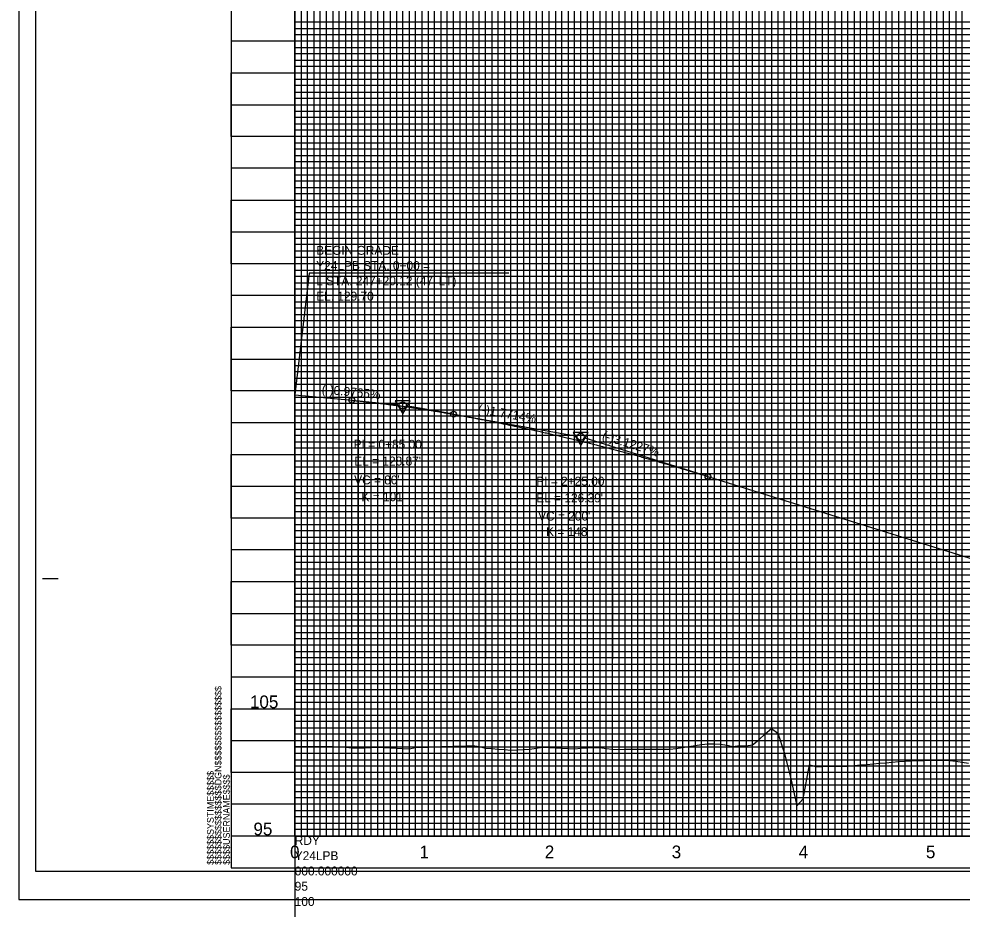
# Model space of a CAD drawing. Extents: x 2345490 to 2445302, y 465165 to 573888.
# Drawn here: x 2410678 to 2411420, y 532438 to 533138 of the extents above; entities that cross this region are included whole.
import ezdxf

# ---------------------------------------------------------------- set-up
doc = ezdxf.new("R2010")
doc.units = 0
for name, color, linetype in [('Old_Level_1', 7, 'Continuous'), ('Old_Level_18', 7, 'Continuous'), ('Old_Level_2', 7, 'Continuous'), ('Old_Level_40', 7, 'Continuous'), ('Old_Level_41', 7, 'Continuous'), ('Old_Level_42', 7, 'Continuous'), ('Old_Level_43', 7, 'Continuous'), ('Old_Level_50', 7, 'Continuous'), ('Old_Level_51', 7, 'Continuous'), ('Old_Level_52', 7, 'Continuous'), ('Old_Level_62', 7, 'Continuous'), ('Old_Level_63', 7, 'Continuous')]:
    doc.layers.add(name, color=color, linetype=linetype)

msp = doc.modelspace()

# ---------------------------------------------------------------- linework, layer by layer
at = {"layer": 'Old_Level_1'}
for points in [[(2410895.325, 532565.89775), (2410900.325, 532566.03475), (2410905.325, 532566.00325), (2410910.325, 532565.97175), (2410915.325, 532565.9395), (2410920.325, 532565.90675), (2410925.325, 532565.87325), (2410930.325, 532565.69825), (2410935.325, 532565.3215), (2410940.325, 532564.94525), (2410945.325, 532564.675), (2410950.325, 532564.95275), (2410955.325, 532565.23075), (2410960.325, 532565.39975), (2410965.325, 532565.1705), (2410970.325, 532564.93825), (2410975.325, 532564.70275), (2410980.325, 532564.464), (2410985.325, 532564.22175), (2410990.325, 532565.15675), (2410995.325, 532565.33075), (2411000.325, 532565.50175), (2411005.325, 532565.67025), (2411010.325, 532565.83575), (2411015.325, 532565.99825), (2411020.325, 532566.15775), (2411025.325, 532566.3225), (2411030.325, 532566.4945), (2411035.325, 532566.6625), (2411040.325, 532565.90475), (2411045.325, 532564.66825), (2411050.325, 532564.28125), (2411055.325, 532563.901), (2411060.325, 532563.5275), (2411065.325, 532563.161), (2411070.325, 532563.232), (2411075.325, 532563.5195), (2411080.325, 532563.81275), (2411085.325, 532564.65775), (2411090.325, 532565.48175), (2411095.325, 532565.21425), (2411100.325, 532564.94225), (2411105.325, 532564.666), (2411110.325, 532564.38525), (2411115.325, 532564.14825), (2411120.325, 532564.566), (2411125.325, 532564.8695), (2411130.325, 532565.154), (2411135.325, 532565.08825), (2411140.325, 532564.4825), (2411145.325, 532563.73925), (2411150.325, 532563.6915), (2411155.325, 532563.74675), (2411160.325, 532563.78525), (2411165.325, 532563.80725), (2411170.325, 532563.8375), (2411175.325, 532563.855), (2411180.325, 532563.855), (2411185.325, 532563.8365), (2411190.325, 532563.8), (2411195.325, 532564.3195), (2411200.325, 532565.10075), (2411205.325, 532565.89175), (2411210.325, 532566.67875), (2411215.325, 532567.4615), (2411220.325, 532568.01225), (2411225.325, 532568.148), (2411230.325, 532567.75475), (2411235.325, 532567.06875), (2411240.325, 532565.90175), (2411245.325, 532566.64175), (2411250.325, 532566.49575), (2411255.325, 532567.374), (2411260.325, 532571.329), (2411265.325, 532575.84225), (2411270.325, 532580.1485), (2411275.325, 532576.3265), (2411280.325, 532561.1185), (2411285.325, 532541.8785), (2411290.325, 532519.257), (2411295.325, 532524.89475), (2411300.325, 532551.4985), (2411305.325, 532550.331), (2411310.325, 532550.31575), (2411315.325, 532550.38225), (2411320.325, 532550.45675), (2411325.325, 532550.539), (2411330.325, 532550.601), (2411335.325, 532551.0005), (2411340.325, 532551.42875), (2411345.325, 532551.8595), (2411350.325, 532552.29225), (2411355.325, 532552.727), (2411360.325, 532553.16325), (2411365.325, 532553.60125), (2411370.325, 532554.03975), (2411375.325, 532554.34225), (2411380.325, 532554.58525), (2411385.325, 532554.83225), (2411390.325, 532555.08325), (2411395.325, 532555.2005)], [(2411395.325, 532555.2005), (2411400.325, 532555.219), (2411405.325, 532555.24175), (2411410.325, 532555.06925), (2411415.325, 532554.5325), (2411420.325, 532553.721), (2411425.325, 532552.97475)]]:
    msp.add_lwpolyline(points, dxfattribs=at)
at = {"layer": 'Old_Level_18'}
msp.add_line((2410845.325, 532470.5875), (2410845.325, 532470.5875), dxfattribs=at)
msp.add_line((2410845.325, 532470.5875), (2410845.325, 532470.5875), dxfattribs=at)
msp.add_lwpolyline([(2412345.325, 533520.5875), (2410845.325, 533520.5875), (2410845.325, 532470.5875), (2412345.325, 532470.5875)], close=True, dxfattribs=at)
at = {"layer": 'Old_Level_2'}
for p, q in [((2410906.6255, 532938.201), (2410895.325, 532842.5875)), ((2411063.7915, 532938.201), (2410906.6255, 532938.201)), ((2410895.325, 532842.5875), (2410940.325, 532838.1935)), ((2410940.325, 532838.1935), (2410977.58825, 532834.555)), ((2411020.325, 532827.202), (2410983.033, 532833.808)), ((2411020.325, 532827.202), (2411117.61725, 532809.9675)), ((2411220.325, 532778.261), (2411122.95, 532808.66825)), ((2411220.325, 532778.261), (2411720.325, 532622.1275))]:
    msp.add_line(p, q, dxfattribs=at)
for points in [[(2410986.19225, 532837.67), (2410974.44975, 532837.6555), (2410980.33325, 532827.53725)], [(2411126.19225, 532812.87025), (2411114.44975, 532812.85575), (2411120.33325, 532802.7375)]]:
    msp.add_lwpolyline(points, close=True, dxfattribs=at)
for centre, radius in [((2410940.325, 532838.1935), 2.25), ((2410980.325, 532834.2875), 2.75), ((2411020.325, 532827.202), 2.25), ((2411120.325, 532809.48775), 2.75), ((2411220.325, 532778.261), 2.25)]:
    msp.add_circle(centre, radius, dxfattribs=at)
for points in [[(2410940.325, 532838.1935), (2410941.925, 532838.036), (2410943.525, 532837.876), (2410945.125, 532837.71325), (2410946.725, 532837.54825), (2410948.325, 532837.3805), (2410949.925, 532837.21025), (2410951.525, 532837.0375), (2410953.125, 532836.86225), (2410954.725, 532836.68425), (2410956.325, 532836.504), (2410957.925, 532836.321), (2410959.525, 532836.1355), (2410961.125, 532835.9475), (2410962.725, 532835.757), (2410964.325, 532835.56375), (2410965.925, 532835.36825), (2410967.525, 532835.17), (2410969.125, 532834.96925), (2410970.725, 532834.76575), (2410972.325, 532834.56), (2410973.925, 532834.35175), (2410975.525, 532834.14075), (2410977.125, 532833.92725), (2410978.725, 532833.71125), (2410980.325, 532833.49275), (2410981.925, 532833.2715), (2410983.525, 532833.048), (2410985.125, 532832.82175), (2410986.725, 532832.593), (2410988.325, 532832.36175), (2410989.925, 532832.128), (2410991.525, 532831.8915), (2410993.125, 532831.6525), (2410994.725, 532831.41125), (2410996.325, 532831.16725), (2410997.925, 532830.9205), (2410999.525, 532830.6715), (2411001.125, 532830.42), (2411002.725, 532830.16575), (2411004.325, 532829.909), (2411005.925, 532829.64975), (2411007.525, 532829.388), (2411009.125, 532829.1235), (2411010.725, 532828.85675), (2411012.325, 532828.58725), (2411013.925, 532828.31525), (2411015.525, 532828.04075), (2411017.125, 532827.76375), (2411018.725, 532827.484), (2411020.325, 532827.202)], [(2411020.325, 532827.202), (2411024.325, 532826.488), (2411028.325, 532825.76325), (2411032.325, 532825.0275), (2411036.325, 532824.28125), (2411040.325, 532823.524), (2411044.325, 532822.756), (2411048.325, 532821.977), (2411052.325, 532821.1875), (2411056.325, 532820.387), (2411060.325, 532819.57575), (2411064.325, 532818.75375), (2411068.325, 532817.92075), (2411072.325, 532817.077), (2411076.325, 532816.2225), (2411080.325, 532815.35725), (2411084.325, 532814.481), (2411088.325, 532813.59425), (2411092.325, 532812.6965), (2411096.325, 532811.78775), (2411100.325, 532810.8685), (2411104.325, 532809.93825), (2411108.325, 532808.99725), (2411112.325, 532808.0455), (2411116.325, 532807.083), (2411120.325, 532806.1095), (2411124.325, 532805.12525), (2411128.325, 532804.13025), (2411132.325, 532803.1245), (2411136.325, 532802.10775), (2411140.325, 532801.08025), (2411144.325, 532800.042), (2411148.325, 532798.993), (2411152.325, 532797.933), (2411156.325, 532796.86225), (2411160.325, 532795.78075), (2411164.325, 532794.6885), (2411168.325, 532793.5855), (2411172.325, 532792.4715), (2411176.325, 532791.34675), (2411180.325, 532790.21125), (2411184.325, 532789.06475), (2411188.325, 532787.9075), (2411192.325, 532786.7395), (2411196.325, 532785.56075), (2411200.325, 532784.37125), (2411204.325, 532783.17075), (2411208.325, 532781.9595), (2411212.325, 532780.7375), (2411216.325, 532779.5045), (2411220.325, 532778.261)]]:
    msp.add_spline(points, degree=3, dxfattribs=at)
at = {"layer": 'Old_Level_40'}
msp.add_line((2410845.325, 532470.5875), (2410845.325, 532470.5875), dxfattribs=at)
msp.add_line((2410845.325, 532470.5875), (2410845.325, 532470.5875), dxfattribs=at)
msp.add_line((2410845.325, 532470.5875), (2410845.325, 532470.5875), dxfattribs=at)
msp.add_line((2410845.325, 532470.5875), (2410845.325, 532470.5875), dxfattribs=at)
at = {"layer": 'Old_Level_41'}
for p, q in [((2410696.825, 532698.0875), (2410709.325, 532698.0875)), ((2412345.325, 532495.5875), (2410845.325, 532495.5875))]:
    msp.add_line(p, q, dxfattribs=at)
for points in [[(2410845.325, 533520.5875), (2410895.325, 533520.5875), (2410895.325, 532495.5875), (2410945.325, 532495.5875), (2410945.325, 533520.5875), (2410995.325, 533520.5875), (2410995.325, 532495.5875), (2411045.325, 532495.5875), (2411045.325, 533520.5875), (2411095.325, 533520.5875), (2411095.325, 532495.5875), (2411145.325, 532495.5875), (2411145.325, 533520.5875), (2411195.325, 533520.5875), (2411195.325, 532495.5875), (2411245.325, 532495.5875), (2411245.325, 533520.5875), (2411295.325, 533520.5875), (2411295.325, 532495.5875), (2411345.325, 532495.5875), (2411345.325, 533520.5875), (2411395.325, 533520.5875), (2411395.325, 532495.5875), (2411445.325, 532495.5875)], [(2410920.325, 532495.5875), (2410920.325, 533520.5875), (2410970.325, 533520.5875), (2410970.325, 532495.5875), (2411020.325, 532495.5875), (2411020.325, 533520.5875), (2411070.325, 533520.5875), (2411070.325, 532495.5875), (2411120.325, 532495.5875), (2411120.325, 533520.5875), (2411170.325, 533520.5875), (2411170.325, 532495.5875), (2411220.325, 532495.5875), (2411220.325, 533520.5875), (2411270.325, 533520.5875), (2411270.325, 532495.5875), (2411320.325, 532495.5875), (2411320.325, 533520.5875), (2411370.325, 533520.5875), (2411370.325, 532495.5875), (2411420.325, 532495.5875), (2411420.325, 533520.5875), (2411470.325, 533520.5875)], [(2412345.325, 533120.5875), (2410845.325, 533120.5875), (2410845.325, 533070.5875), (2412345.325, 533070.5875)], [(2412345.325, 533020.5875), (2410845.325, 533020.5875), (2410845.325, 532970.5875), (2412345.325, 532970.5875)], [(2412345.325, 532920.5875), (2410845.325, 532920.5875), (2410845.325, 532870.5875), (2412345.325, 532870.5875)], [(2412345.325, 532845.5875), (2410845.325, 532845.5875), (2410845.325, 532895.5875), (2412345.325, 532895.5875)], [(2412345.325, 532820.5875), (2410845.325, 532820.5875), (2410845.325, 532770.5875), (2412345.325, 532770.5875)], [(2412345.325, 532745.5875), (2410845.325, 532745.5875), (2410845.325, 532795.5875), (2412345.325, 532795.5875)], [(2412345.325, 532720.5875), (2410845.325, 532720.5875), (2410845.325, 532670.5875), (2412345.325, 532670.5875)], [(2412345.325, 532620.5875), (2410845.325, 532620.5875), (2410845.325, 532570.5875), (2412345.325, 532570.5875)], [(2412345.325, 532545.5875), (2410845.325, 532545.5875), (2410845.325, 532595.5875), (2412345.325, 532595.5875)], [(2412345.325, 532520.5875), (2410845.325, 532520.5875)], [(2410882.825, 532470.5875), (2410882.825, 532470.5875)]]:
    msp.add_lwpolyline(points, dxfattribs=at)
at = {"layer": 'Old_Level_42'}
for points in [[(2412345.325, 533045.5875), (2410845.325, 533045.5875), (2410845.325, 533095.5875), (2412345.325, 533095.5875)], [(2412345.325, 532945.5875), (2410845.325, 532945.5875), (2410845.325, 532995.5875), (2412345.325, 532995.5875)], [(2412345.325, 532645.5875), (2410845.325, 532645.5875), (2410845.325, 532695.5875), (2412345.325, 532695.5875)]]:
    msp.add_lwpolyline(points, dxfattribs=at)
at = {"layer": 'Old_Level_43'}
for points in [[(2410900.325, 533520.5875), (2410900.325, 532495.5875), (2410905.325, 532495.5875), (2410905.325, 533520.5875)], [(2410910.325, 533520.5875), (2410910.325, 532495.5875), (2410915.325, 532495.5875), (2410915.325, 533520.5875)], [(2410925.325, 533520.5875), (2410925.325, 532495.5875), (2410930.325, 532495.5875), (2410930.325, 533520.5875)], [(2410935.325, 533520.5875), (2410935.325, 532495.5875), (2410940.325, 532495.5875), (2410940.325, 533520.5875)], [(2410950.325, 533520.5875), (2410950.325, 532495.5875), (2410955.325, 532495.5875), (2410955.325, 533520.5875)], [(2410960.325, 533520.5875), (2410960.325, 532495.5875), (2410965.325, 532495.5875), (2410965.325, 533520.5875)], [(2410975.325, 533520.5875), (2410975.325, 532495.5875), (2410980.325, 532495.5875), (2410980.325, 533520.5875)], [(2410985.325, 533520.5875), (2410985.325, 532495.5875), (2410990.325, 532495.5875), (2410990.325, 533520.5875)], [(2411000.325, 533520.5875), (2411000.325, 532495.5875), (2411005.325, 532495.5875), (2411005.325, 533520.5875)], [(2411010.325, 533520.5875), (2411010.325, 532495.5875), (2411015.325, 532495.5875), (2411015.325, 533520.5875)], [(2411025.325, 533520.5875), (2411025.325, 532495.5875), (2411030.325, 532495.5875), (2411030.325, 533520.5875)], [(2411035.325, 533520.5875), (2411035.325, 532495.5875), (2411040.325, 532495.5875), (2411040.325, 533520.5875)], [(2411050.325, 533520.5875), (2411050.325, 532495.5875), (2411055.325, 532495.5875), (2411055.325, 533520.5875)], [(2411060.325, 532495.5875), (2411065.325, 532495.5875), (2411065.325, 533520.5875)], [(2411060.325, 533520.5875), (2411060.325, 532495.5875)], [(2411075.325, 533520.5875), (2411075.325, 532495.5875), (2411080.325, 532495.5875), (2411080.325, 533520.5875)], [(2411085.325, 533520.5875), (2411085.325, 532495.5875), (2411090.325, 532495.5875), (2411090.325, 533520.5875)], [(2411100.325, 533520.5875), (2411100.325, 532495.5875), (2411105.325, 532495.5875), (2411105.325, 533520.5875)], [(2411110.325, 533520.5875), (2411110.325, 532495.5875), (2411115.325, 532495.5875), (2411115.325, 533520.5875)], [(2411125.325, 533520.5875), (2411125.325, 532495.5875), (2411130.325, 532495.5875), (2411130.325, 533520.5875)], [(2411135.325, 533520.5875), (2411135.325, 532495.5875), (2411140.325, 532495.5875), (2411140.325, 533520.5875)], [(2411150.325, 533520.5875), (2411150.325, 532495.5875), (2411155.325, 532495.5875), (2411155.325, 533520.5875)], [(2411160.325, 533520.5875), (2411160.325, 532495.5875), (2411165.325, 532495.5875), (2411165.325, 533520.5875)], [(2411175.325, 533520.5875), (2411175.325, 532495.5875), (2411180.325, 532495.5875), (2411180.325, 533520.5875)], [(2411185.325, 533520.5875), (2411185.325, 532495.5875), (2411190.325, 532495.5875), (2411190.325, 533520.5875)], [(2411200.325, 533520.5875), (2411200.325, 532495.5875), (2411205.325, 532495.5875), (2411205.325, 533520.5875)], [(2411210.325, 533520.5875), (2411210.325, 532495.5875), (2411215.325, 532495.5875), (2411215.325, 533520.5875)], [(2411225.325, 533520.5875), (2411225.325, 532495.5875), (2411240.325, 532495.5875), (2411240.325, 533520.5875)], [(2411230.325, 533520.5875), (2411230.325, 532495.5875), (2411235.325, 532495.5875), (2411235.325, 533520.5875)], [(2411250.325, 533520.5875), (2411250.325, 532495.5875), (2411255.325, 532495.5875), (2411255.325, 533520.5875)], [(2411260.325, 533520.5875), (2411260.325, 532495.5875), (2411265.325, 532495.5875), (2411265.325, 533520.5875)], [(2411275.325, 533520.5875), (2411275.325, 532495.5875), (2411280.325, 532495.5875), (2411280.325, 533520.5875)], [(2411285.325, 533520.5875), (2411285.325, 532495.5875), (2411290.325, 532495.5875), (2411290.325, 533520.5875)], [(2411300.325, 533520.5875), (2411300.325, 532495.5875), (2411305.325, 532495.5875), (2411305.325, 533520.5875)], [(2411310.325, 533520.5875), (2411310.325, 532495.5875), (2411315.325, 532495.5875), (2411315.325, 533520.5875)], [(2411325.325, 533520.5875), (2411325.325, 532495.5875), (2411330.325, 532495.5875), (2411330.325, 533520.5875)], [(2411335.325, 533520.5875), (2411335.325, 532495.5875), (2411340.325, 532495.5875), (2411340.325, 533520.5875)], [(2411350.325, 533520.5875), (2411350.325, 532495.5875), (2411355.325, 532495.5875), (2411355.325, 533520.5875)], [(2411360.325, 533520.5875), (2411360.325, 532495.5875), (2411365.325, 532495.5875), (2411365.325, 533520.5875)], [(2411375.325, 533520.5875), (2411375.325, 532495.5875)], [(2411380.325, 533520.5875), (2411380.325, 532495.5875), (2411385.325, 532495.5875), (2411385.325, 533520.5875), (2411390.325, 533520.5875), (2411390.325, 532495.5875), (2411400.325, 532495.5875), (2411400.325, 533520.5875), (2411405.325, 533520.5875), (2411405.325, 532495.5875), (2411410.325, 532495.5875), (2411410.325, 533520.5875), (2411415.325, 533520.5875), (2411415.325, 532495.5875)], [(2411230.325, 533519.9875), (2411230.325, 532495.5875), (2411235.325, 532495.5875), (2411235.325, 533519.9875)], [(2412295.325, 533135.5875), (2410895.325, 533135.5875), (2410895.325, 533130.5875), (2412295.325, 533130.5875)], [(2412295.325, 533125.5875), (2410895.325, 533125.5875), (2410895.325, 533115.5875), (2412295.325, 533115.5875)], [(2412295.325, 533110.5875), (2410895.325, 533110.5875), (2410895.325, 533105.5875), (2412295.325, 533105.5875)], [(2412295.325, 533100.5875), (2410895.325, 533100.5875), (2410895.325, 533090.5875), (2412295.325, 533090.5875)], [(2412295.325, 533085.5875), (2410895.325, 533085.5875), (2410895.325, 533080.5875), (2412295.325, 533080.5875)], [(2412295.325, 533075.5875), (2410895.325, 533075.5875), (2410895.325, 533065.5875), (2412295.325, 533065.5875)], [(2412295.325, 533060.5875), (2410895.325, 533060.5875), (2410895.325, 533055.5875), (2412295.325, 533055.5875)], [(2412295.325, 533050.5875), (2410895.325, 533050.5875), (2410895.325, 533040.5875), (2412295.325, 533040.5875)], [(2412295.325, 533035.5875), (2410895.325, 533035.5875), (2410895.325, 533030.5875), (2412295.325, 533030.5875)], [(2412295.325, 533025.5875), (2410895.325, 533025.5875), (2410895.325, 533015.5875), (2412295.325, 533015.5875)], [(2412295.325, 533010.5875), (2410895.325, 533010.5875), (2410895.325, 533005.5875), (2412295.325, 533005.5875)], [(2412295.325, 533000.5875), (2410895.325, 533000.5875)], [(2410895.325, 532990.5875), (2412295.325, 532990.5875)], [(2412295.325, 532985.5875), (2410895.325, 532985.5875), (2410895.325, 532980.5875), (2412295.325, 532980.5875)], [(2412295.325, 532975.5875), (2410895.325, 532975.5875), (2410895.325, 532965.5875), (2412295.325, 532965.5875)], [(2412295.325, 532960.5875), (2410895.325, 532960.5875), (2410895.325, 532955.5875), (2412295.325, 532955.5875)], [(2412295.325, 532950.5875), (2410895.325, 532950.5875), (2410895.325, 532940.5875), (2412295.325, 532940.5875)], [(2412295.325, 532935.5875), (2410895.325, 532935.5875), (2410895.325, 532930.5875), (2412295.325, 532930.5875)], [(2412295.325, 532925.5875), (2410895.325, 532925.5875), (2410895.325, 532915.5875), (2412295.325, 532915.5875)], [(2412295.325, 532910.5875), (2410895.325, 532910.5875), (2410895.325, 532905.5875), (2412295.325, 532905.5875)], [(2412295.325, 532900.5875), (2410895.325, 532900.5875), (2410895.325, 532890.5875), (2412295.325, 532890.5875)], [(2412295.325, 532885.5875), (2410895.325, 532885.5875), (2410895.325, 532880.5875), (2412295.325, 532880.5875)], [(2412295.325, 532875.5875), (2410895.325, 532875.5875), (2410895.325, 532865.5875), (2412295.325, 532865.5875)], [(2412295.325, 532860.5875), (2410895.325, 532860.5875), (2410895.325, 532855.5875), (2412295.325, 532855.5875)], [(2412295.325, 532850.5875), (2410895.325, 532850.5875), (2410895.325, 532840.5875), (2412295.325, 532840.5875)], [(2412295.325, 532835.5875), (2410895.325, 532835.5875), (2410895.325, 532830.5875), (2412295.325, 532830.5875)], [(2412295.325, 532825.5875), (2410895.325, 532825.5875), (2410895.325, 532815.5875), (2412295.325, 532815.5875)], [(2412295.325, 532810.5875), (2410895.325, 532810.5875), (2410895.325, 532805.5875), (2412295.325, 532805.5875)], [(2412295.325, 532800.5875), (2410895.325, 532800.5875), (2410895.325, 532790.5875), (2412295.325, 532790.5875)], [(2412295.325, 532785.5875), (2410895.325, 532785.5875), (2410895.325, 532780.5875), (2412295.325, 532780.5875)], [(2412295.325, 532775.5875), (2410895.325, 532775.5875), (2410895.325, 532765.5875), (2412295.325, 532765.5875)], [(2412295.325, 532760.5875), (2410895.325, 532760.5875), (2410895.325, 532755.5875), (2412295.325, 532755.5875)], [(2412295.325, 532750.5875), (2410895.325, 532750.5875), (2410895.325, 532740.5875), (2412295.325, 532740.5875)], [(2412295.325, 532735.5875), (2410895.325, 532735.5875), (2410895.325, 532730.5875), (2412295.325, 532730.5875)], [(2412295.325, 532725.5875), (2410895.325, 532725.5875), (2410895.325, 532715.5875), (2412295.325, 532715.5875)], [(2412295.325, 532710.5875), (2410895.325, 532710.5875), (2410895.325, 532705.5875), (2412295.325, 532705.5875)], [(2412295.325, 532700.5875), (2410895.325, 532700.5875)], [(2410895.325, 532690.5875), (2412295.325, 532690.5875)], [(2412295.325, 532685.5875), (2410895.325, 532685.5875), (2410895.325, 532680.5875), (2412295.325, 532680.5875)], [(2412295.325, 532675.5875), (2410895.325, 532675.5875)], [(2410895.325, 532665.5875), (2412295.325, 532665.5875)], [(2412295.325, 532660.5875), (2410895.325, 532660.5875), (2410895.325, 532655.5875), (2412295.325, 532655.5875)], [(2412295.325, 532650.5875), (2410895.325, 532650.5875), (2410895.325, 532640.5875), (2412295.325, 532640.5875)], [(2412295.325, 532635.5875), (2410895.325, 532635.5875), (2410895.325, 532630.5875), (2412295.325, 532630.5875)], [(2412295.325, 532625.5875), (2410895.325, 532625.5875), (2410895.325, 532615.5875), (2412295.325, 532615.5875)], [(2412295.325, 532610.5875), (2410895.325, 532610.5875), (2410895.325, 532605.5875), (2412295.325, 532605.5875)], [(2412295.325, 532600.5875), (2410895.325, 532600.5875), (2410895.325, 532590.5875), (2412295.325, 532590.5875)], [(2412295.325, 532585.5875), (2410895.325, 532585.5875), (2410895.325, 532580.5875), (2412295.325, 532580.5875)], [(2412295.325, 532575.5875), (2410895.325, 532575.5875), (2410895.325, 532565.5875), (2412295.325, 532565.5875)], [(2412295.325, 532560.5875), (2410895.325, 532560.5875), (2410895.325, 532555.5875), (2412295.325, 532555.5875)], [(2412295.325, 532550.5875), (2410895.325, 532550.5875), (2410895.325, 532540.5875), (2412295.325, 532540.5875)], [(2412295.325, 532535.5875), (2410895.325, 532535.5875), (2410895.325, 532530.5875), (2412295.325, 532530.5875)], [(2412295.325, 532525.5875), (2410895.325, 532525.5875), (2410895.325, 532515.5875), (2412295.325, 532515.5875)], [(2412295.325, 532510.5875), (2410895.325, 532510.5875), (2410895.325, 532505.5875), (2412295.325, 532505.5875)], [(2412295.325, 532500.5875), (2410895.325, 532500.5875)]]:
    msp.add_lwpolyline(points, dxfattribs=at)
at = {"layer": 'Old_Level_50'}
msp.add_line((2410678.325, 532445.5875), (2410678.325, 532445.5875), dxfattribs=at)
msp.add_lwpolyline([(2412357.825, 533523.1375), (2410691.325, 533523.1375), (2410691.325, 532468.0375), (2412357.825, 532468.0375)], close=True, dxfattribs=at)
at = {"layer": 'Old_Level_51'}
msp.add_lwpolyline([(2412362.325, 533545.5875), (2410678.325, 533545.5875), (2410678.325, 532445.5875), (2412362.325, 532445.5875)], close=True, dxfattribs=at)
at = {"layer": 'Old_Level_52'}
msp.add_line((2410691.325, 532468.0375), (2410691.325, 532468.0375), dxfattribs=at)
at = {"layer": 'Old_Level_63'}
for p, q in [((2410895.325, 532495.5875), (2410895.325, 534995.5875)), ((2411045.325, 532822.8475), (2411045.325, 533059.822)), ((2411095.325, 532813.8475), (2411095.325, 533059.822)), ((2411145.325, 532800.0675), (2411145.325, 533059.822)), ((2410895.325, 532842.5875), (2410895.325, 532634.61525)), ((2410945.325, 532837.7175), (2410945.325, 532634.61525)), ((2410995.325, 532831.2875), (2410995.325, 532634.61525)), ((2411045.325, 532821.5175), (2411045.325, 532634.61525)), ((2411095.325, 532805.2875), (2411095.325, 532634.61525)), ((2411145.325, 532783.3575), (2411145.325, 532634.61525)), ((2410895.325, 532495.5875), (2412059.1905, 532495.5875)), ((2410895.325, 532495.5875), (2410895.325, 529995.5875))]:
    msp.add_line(p, q, dxfattribs=at)

# ---------------------------------------------------------------- texts
at = {"layer": 'Old_Level_2'}
for s, height, p in [('BEGIN GRADE', 7.0000005, (2410912.216, 532952.588)), ('Y24LPB STA. 0+00 =', 7.0000005, (2410912.216, 532940.588)), ("L STA. 247+20.12 (47' LT)", 7.0000005, (2410912.216, 532928.588)), ('EL. 129.70', 7.000001, (2410912.216, 532916.588)), ('PI = 0+85.00', 7.0000005, (2410941.6585, 532800.09425)), ("EL = 128.87'", 7.0000005, (2410942.18225, 532786.906)), ("VC = 80'", 7.000001, (2410942.088, 532772.0585)), ('PI = 2+25.00', 7.0000005, (2411085.325, 532771.10275)), ('K = 101', 7.000001, (2410947.84975, 532758.8115)), ("EL = 126.39'", 7.0000005, (2411085.325, 532757.9145)), ("VC = 200'", 7.000001, (2411086.80225, 532743.59075)), ('K = 148', 7.000001, (2411093.08775, 532731.392))]:
    msp.add_text(s, height=height, dxfattribs=at).set_placement(p)
for s, rotation, p in [('(-)0.9765%', 354.42291667, (2410916.344, 532843.54975)), ('(-)1.7714%', 349.95466944, (2411039.002, 532828.23975)), ('(-)3.1227%', 342.65815556, (2411136.62375, 532807.54125))]:
    msp.add_text(s, height=7.000001, rotation=rotation, dxfattribs=at).set_placement(p)
at = {"layer": 'Old_Level_41'}
for s, p in [('$$$$$$$$$$$$$$$$DGN$$$$$$$$$$$$$$$$', (2410837.675, 532472.95)), ('$$$$$$SYSTIME$$$$$', (2410831.625, 532472.95)), ('$$$$USERNAME$$$$', (2410844.25, 532472.9625))]:
    msp.add_text(s, height=5.25, rotation=90, dxfattribs=at).set_placement(p)
at = {"layer": 'Old_Level_62'}
for s, height, p in [('105', 10.000001, (2410860.1115, 532596.0875)), ('95', 10.000001, (2410862.869, 532496.0875)), ('0', 10, (2410891.666, 532478.0875)), ('1', 10, (2410993.5055, 532478.0875)), ('2', 10, (2411092.054, 532478.0875)), ('3', 10, (2411191.88875, 532478.0875)), ('4', 10, (2411291.731, 532478.0875)), ('5', 10, (2411391.8235, 532478.0875))]:
    msp.add_text(s, height=height, dxfattribs=at).set_placement(p)
at = {"layer": 'Old_Level_63'}
for s, p in [('RDY', (2410895.325, 532488.5875)), ('Y24LPB', (2410895.325, 532476.5875)), ('000.000000', (2410895.325, 532464.5875)), ('95', (2410895.325, 532452.5875)), ('100', (2410895.325, 532440.5875))]:
    msp.add_text(s, height=7.000001, dxfattribs=at).set_placement(p)

doc.saveas('drawing.dxf')
